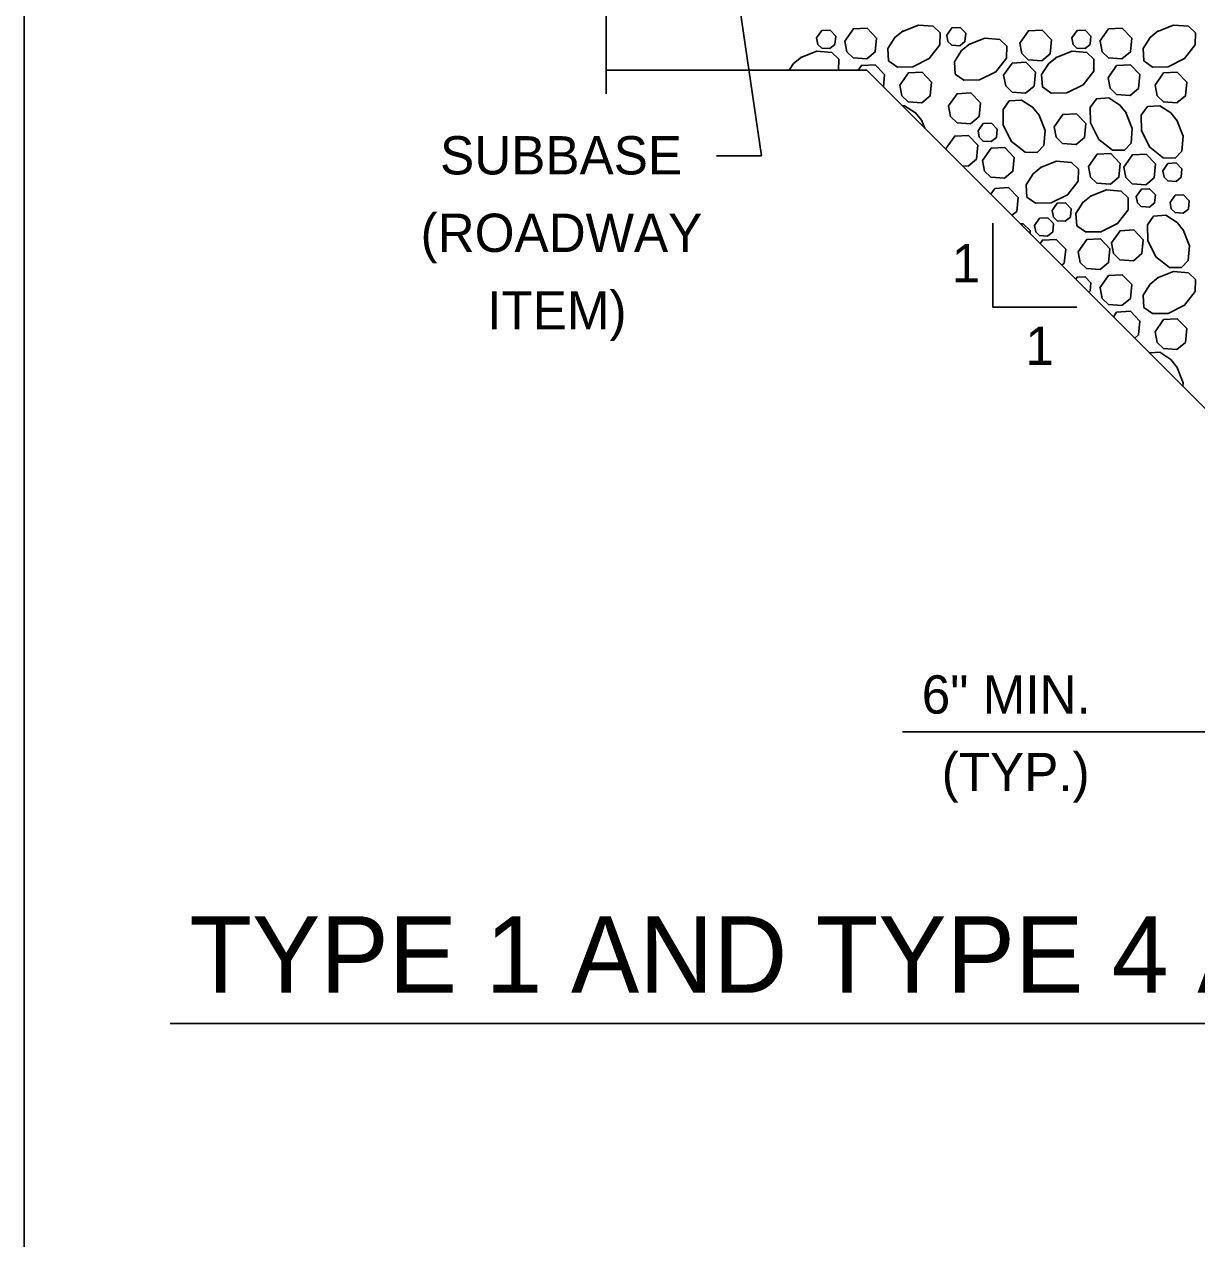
# Model space of a CAD drawing. Extents: x 636530 to 644067, y 294168 to 299122.
# Drawn here: x 639046.8 to 639138.6, y 297519.5 to 297614.6 of the extents above; entities that cross this region are included whole.
import ezdxf

# ---------------------------------------------------------------- set-up
doc = ezdxf.new("R2010")
doc.units = 0
doc.layers.add('1', color=7, linetype='Continuous')

msp = doc.modelspace()

# ---------------------------------------------------------------- linework, layer by layer
at = {"layer": '1'}
for p, q in [((639046.783, 297717.476), (639046.783, 297153.476)), ((639092.348, 297653.503), (639092.348, 297609.163)), ((639102.046, 297621.054), (639104.521, 297604.328)), ((639092.348, 297611.016), (639112.77, 297611.016)), ((639143.25, 297580.536), (639112.77, 297611.016)), ((639101.004, 297604.328), (639104.521, 297604.328)), ((639122.631, 297599.049), (639122.631, 297592.464)), ((639122.631, 297592.464), (639129.216, 297592.464)), ((639115.566, 297559.2), (639310.89, 297559.2)), ((639058.211, 297536.34), (639414.604, 297536.34))]:
    msp.add_line(p, q, dxfattribs=at)
for points in [[(639115.551, 297614.063), (639116.809, 297614.561), (639117.964, 297614.462), (639118.513, 297613.94), (639118.496, 297613.002), (639117.662, 297611.937), (639116.374, 297611.293), (639115.16, 297611.272), (639114.477, 297611.757), (639114.412, 297612.724), (639114.967, 297613.589), (639115.602, 297614.095)], [(639135.539, 297614.063), (639136.797, 297614.561), (639137.952, 297614.462), (639138.501, 297613.94), (639138.484, 297613.002), (639137.651, 297611.937), (639136.363, 297611.293), (639135.149, 297611.272), (639134.466, 297611.757), (639134.401, 297612.724), (639134.955, 297613.589), (639135.59, 297614.095)], [(639108.836, 297613.546), (639109.24, 297614.12), (639109.884, 297614.157), (639110.332, 297613.692), (639110.267, 297613.042), (639109.869, 297612.711), (639109.233, 297612.757), (639108.934, 297613.047), (639108.837, 297613.546)], [(639111.04, 297613.298), (639111.712, 297614.255), (639112.785, 297614.316), (639113.531, 297613.542), (639113.423, 297612.458), (639112.76, 297611.907), (639111.701, 297611.983), (639111.202, 297612.467), (639111.04, 297613.298)], [(639119.021, 297613.767), (639119.424, 297614.341), (639120.068, 297614.377), (639120.516, 297613.913), (639120.451, 297613.263), (639120.053, 297612.932), (639119.417, 297612.978), (639119.118, 297613.268), (639119.021, 297613.767)], [(639124.746, 297613.153), (639125.418, 297614.109), (639126.491, 297614.171), (639127.238, 297613.397), (639127.13, 297612.313), (639126.467, 297611.761), (639125.407, 297611.838), (639124.908, 297612.322), (639124.746, 297613.153)], [(639128.825, 297613.546), (639129.228, 297614.12), (639129.872, 297614.157), (639130.32, 297613.692), (639130.255, 297613.042), (639129.858, 297612.711), (639129.221, 297612.757), (639128.922, 297613.047), (639128.825, 297613.546)], [(639131.028, 297613.298), (639131.7, 297614.255), (639132.774, 297614.316), (639133.52, 297613.542), (639133.412, 297612.458), (639132.749, 297611.907), (639131.689, 297611.983), (639131.19, 297612.467), (639131.029, 297613.298)], [(639120.763, 297613.03), (639122.02, 297613.529), (639123.176, 297613.429), (639123.725, 297612.907), (639123.707, 297611.97), (639122.874, 297610.904), (639121.586, 297610.26), (639120.372, 297610.239), (639119.689, 297610.725), (639119.624, 297611.691), (639120.179, 297612.556), (639120.814, 297613.063)], [(639106.687, 297611.016), (639107.023, 297611.539), (639107.658, 297612.046)], [(639107.607, 297612.014), (639108.864, 297612.512), (639110.02, 297612.412), (639110.569, 297611.89), (639110.552, 297611.016)], [(639127.595, 297612.014), (639128.853, 297612.512), (639130.008, 297612.412), (639130.557, 297611.89), (639130.54, 297610.953), (639129.706, 297609.888), (639128.418, 297609.244), (639127.205, 297609.222), (639126.521, 297609.708), (639126.457, 297610.675), (639127.011, 297611.539), (639127.646, 297612.046)], [(639112.08, 297611.016), (639112.344, 297611.392), (639113.418, 297611.453), (639114.164, 297610.679), (639114.068, 297609.717)], [(639115.348, 297609.85), (639116.02, 297610.806), (639117.093, 297610.867), (639117.839, 297610.094), (639117.731, 297609.01), (639117.068, 297608.458), (639116.009, 297608.535), (639115.51, 297609.018), (639115.348, 297609.849)], [(639123.481, 297610.623), (639124.153, 297611.579), (639125.226, 297611.641), (639125.973, 297610.867), (639125.865, 297609.783), (639125.202, 297609.231), (639124.142, 297609.308), (639123.643, 297609.792), (639123.481, 297610.623)], [(639131.661, 297610.435), (639132.333, 297611.392), (639133.406, 297611.453), (639134.152, 297610.679), (639134.044, 297609.595), (639133.381, 297609.044), (639132.322, 297609.12), (639131.823, 297609.604), (639131.661, 297610.435)], [(639135.336, 297609.85), (639136.008, 297610.806), (639137.082, 297610.867), (639137.828, 297610.094), (639137.72, 297609.01), (639137.057, 297608.458), (639135.997, 297608.535), (639135.499, 297609.018), (639135.337, 297609.849)], [(639119.17, 297608.223), (639119.842, 297609.18), (639120.915, 297609.241), (639121.662, 297608.467), (639121.554, 297607.383), (639120.891, 297606.832), (639119.831, 297606.908), (639119.332, 297607.392), (639119.17, 297608.223)], [(639133.06, 297607.711), (639133.558, 297606.453), (639133.458, 297605.298), (639132.936, 297604.749), (639131.999, 297604.766), (639130.934, 297605.6), (639130.29, 297606.888), (639130.268, 297608.101), (639130.754, 297608.785), (639131.721, 297608.849), (639132.585, 297608.295), (639133.092, 297607.66)], [(639115.557, 297608.228), (639115.718, 297608.239), (639116.583, 297607.685), (639117.089, 297607.05)], [(639126.227, 297607.548), (639126.726, 297606.291), (639126.626, 297605.135), (639126.104, 297604.586), (639125.166, 297604.604), (639124.101, 297605.437), (639123.457, 297606.725), (639123.436, 297607.939), (639123.921, 297608.622), (639124.888, 297608.686), (639125.753, 297608.132), (639126.259, 297607.497)], [(639137.045, 297607.101), (639137.544, 297605.843), (639137.444, 297604.688), (639136.922, 297604.139), (639135.985, 297604.156), (639134.919, 297604.99), (639134.276, 297606.278), (639134.254, 297607.491), (639134.74, 297608.175), (639135.706, 297608.239), (639136.571, 297607.685), (639137.078, 297607.05)], [(639117.057, 297607.101), (639117.301, 297606.484)], [(639127.435, 297606.597), (639128.107, 297607.553), (639129.18, 297607.614), (639129.927, 297606.841), (639129.819, 297605.757), (639129.156, 297605.205), (639128.096, 297605.282), (639127.597, 297605.765), (639127.435, 297606.597)], [(639121.48, 297606.264), (639121.883, 297606.838), (639122.527, 297606.875), (639122.975, 297606.41), (639122.91, 297605.76), (639122.512, 297605.429), (639121.876, 297605.475), (639121.577, 297605.765), (639121.48, 297606.264)], [(639118.982, 297604.903), (639119.654, 297605.859), (639120.727, 297605.92), (639121.473, 297605.147), (639121.365, 297604.062), (639120.702, 297603.511), (639120.241, 297603.544)], [(639119.006, 297604.779), (639118.982, 297604.902)], [(639121.822, 297603.953), (639122.495, 297604.909), (639123.568, 297604.971), (639124.314, 297604.197), (639124.206, 297603.113), (639123.543, 297602.561), (639122.483, 297602.638), (639121.985, 297603.122), (639121.823, 297603.953)], [(639130.125, 297603.479), (639130.797, 297604.436), (639131.871, 297604.497), (639132.617, 297603.723), (639132.509, 297602.639), (639131.846, 297602.088), (639130.786, 297602.164), (639130.288, 297602.648), (639130.126, 297603.479)], [(639132.891, 297603.438), (639133.563, 297604.395), (639134.636, 297604.456), (639135.383, 297603.682), (639135.275, 297602.598), (639134.611, 297602.047), (639133.552, 297602.124), (639133.053, 297602.607), (639132.891, 297603.438)], [(639126.375, 297603.392), (639127.633, 297603.89), (639128.788, 297603.79), (639129.337, 297603.268), (639129.32, 297602.331), (639128.486, 297601.266), (639127.198, 297600.622), (639125.985, 297600.6), (639125.301, 297601.086), (639125.237, 297602.053), (639125.791, 297602.917), (639126.426, 297603.424)], [(639135.95, 297603.143), (639136.353, 297603.717), (639136.997, 297603.754), (639137.445, 297603.289), (639137.38, 297602.639), (639136.982, 297602.308), (639136.346, 297602.354), (639136.047, 297602.644), (639135.95, 297603.143)], [(639122.475, 297601.31), (639122.794, 297601.763), (639123.867, 297601.824), (639124.613, 297601.051), (639124.505, 297599.967), (639124.13, 297599.655)], [(639130.277, 297601.145), (639131.535, 297601.644), (639132.69, 297601.544), (639133.239, 297601.022), (639133.222, 297600.084), (639132.388, 297599.019), (639131.1, 297598.375), (639129.887, 297598.354), (639129.203, 297598.839), (639129.139, 297599.806), (639129.693, 297600.671), (639130.328, 297601.177)], [(639133.869, 297601.125), (639134.272, 297601.699), (639134.916, 297601.736), (639135.364, 297601.272), (639135.299, 297600.621), (639134.901, 297600.29), (639134.265, 297600.337), (639133.966, 297600.627), (639133.869, 297601.125)], [(639136.517, 297600.653), (639136.92, 297601.226), (639137.564, 297601.263), (639138.012, 297600.799), (639137.947, 297600.149), (639137.55, 297599.818), (639136.914, 297599.864), (639136.614, 297600.154), (639136.517, 297600.652)], [(639127.28, 297600.022), (639127.684, 297600.596), (639128.328, 297600.633), (639128.775, 297600.169), (639128.711, 297599.518), (639128.313, 297599.187), (639127.677, 297599.233), (639127.378, 297599.523), (639127.281, 297600.022)], [(639125.893, 297598.856), (639126.297, 297599.43), (639126.941, 297599.466), (639127.388, 297599.002), (639127.324, 297598.352), (639126.926, 297598.021), (639126.29, 297598.067), (639125.991, 297598.357), (639125.894, 297598.856)], [(639137.533, 297598.519), (639138.032, 297597.262), (639137.932, 297596.106), (639137.41, 297595.557), (639136.472, 297595.575), (639135.407, 297596.408), (639134.763, 297597.696), (639134.742, 297598.91), (639135.227, 297599.593), (639136.194, 297599.658), (639137.059, 297599.104), (639137.565, 297598.469)], [(639124.785, 297599.001), (639125.004, 297598.982), (639125.553, 297598.46), (639125.549, 297598.236)], [(639131.924, 297597.495), (639132.596, 297598.451), (639133.67, 297598.513), (639134.416, 297597.739), (639134.308, 297596.655), (639133.645, 297596.103), (639132.585, 297596.18), (639132.087, 297596.664), (639131.925, 297597.495)], [(639126.337, 297597.449), (639126.521, 297597.71), (639127.594, 297597.772), (639128.34, 297596.998), (639128.232, 297595.914), (639128.035, 297595.75)], [(639129.317, 297596.794), (639129.989, 297597.75), (639131.063, 297597.811), (639131.809, 297597.038), (639131.701, 297595.953), (639131.038, 297595.402), (639129.978, 297595.479), (639129.479, 297595.962), (639129.318, 297596.793)], [(639129.126, 297594.66), (639129.228, 297594.805), (639129.872, 297594.842), (639130.32, 297594.378), (639130.255, 297593.728), (639130.147, 297593.638)], [(639131.028, 297593.984), (639131.7, 297594.94), (639132.774, 297595.001), (639133.52, 297594.228), (639133.412, 297593.144), (639132.749, 297592.592), (639131.689, 297592.669), (639131.19, 297593.152), (639131.029, 297593.984)], [(639135.539, 297594.748), (639136.797, 297595.247), (639137.952, 297595.147), (639138.501, 297594.625), (639138.484, 297593.688), (639137.651, 297592.622), (639136.363, 297591.978), (639135.149, 297591.957), (639134.466, 297592.443), (639134.401, 297593.409), (639134.955, 297594.274), (639135.59, 297594.781)], [(639132.075, 297591.71), (639132.333, 297592.077), (639133.406, 297592.138), (639134.152, 297591.365), (639134.044, 297590.281), (639133.75, 297590.036)], [(639135.336, 297590.535), (639136.008, 297591.491), (639137.082, 297591.553), (639137.828, 297590.779), (639137.72, 297589.695), (639137.057, 297589.143), (639135.997, 297589.22), (639135.499, 297589.704), (639135.337, 297590.535)], [(639134.914, 297588.872), (639135.706, 297588.925), (639136.571, 297588.371), (639137.078, 297587.736)], [(639137.045, 297587.786), (639137.544, 297586.529), (639137.521, 297586.264)]]:
    msp.add_lwpolyline(points, dxfattribs=at)

# ---------------------------------------------------------------- texts
for s, height, p in [('SUBBASE', 3, (639079.344, 297602.857)), ('(ROADWAY', 3, (639077.821, 297596.785)), ('1', 3, (639119.418, 297594.396)), ('ITEM)', 3, (639083.03, 297590.713)), ('1', 3, (639125.188, 297587.936)), ('6" MIN.', 3, (639117.07, 297560.624)), ('(TYP.)', 3, (639118.629, 297554.552)), ('TYPE 1 AND TYPE 4 APPROACH SLAB (WITHOUT OVERLAY) - DETAIL 1', 6, (639059.719, 297538.754))]:
    msp.add_text(s, height=height, dxfattribs=at).set_placement(p)

doc.saveas('drawing.dxf')
